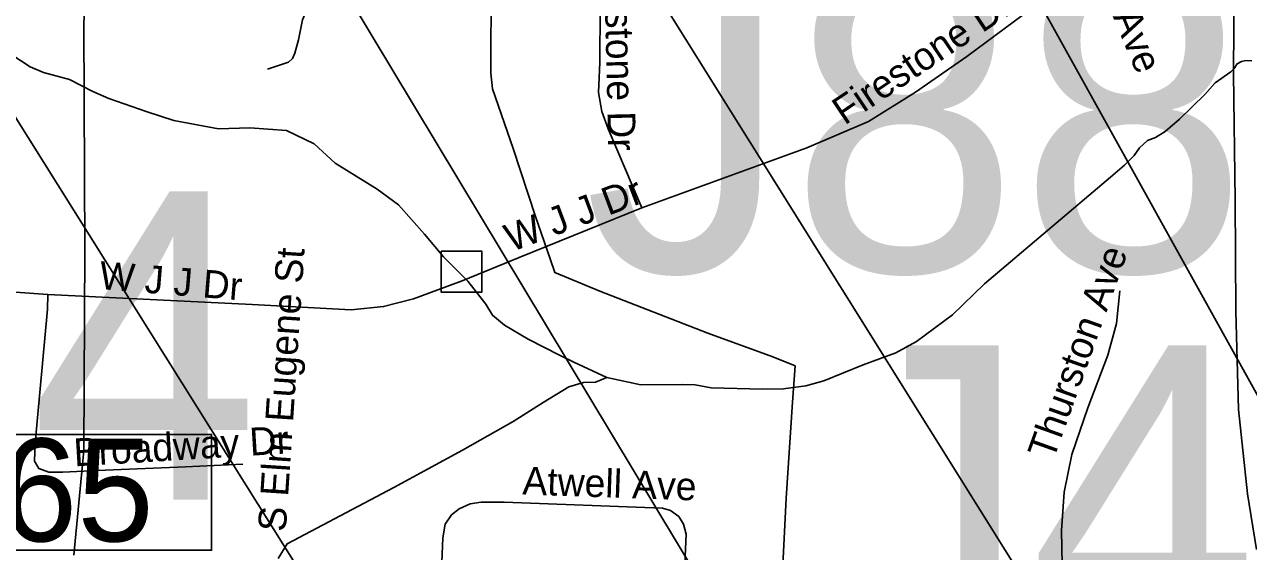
# Model space of a CAD drawing. Extents: x 1662474 to 1856135, y 779280 to 917889.
# Drawn here: x 1765198 to 1769369, y 830732 to 832527 of the extents above; entities that cross this region are included whole.
import ezdxf

# ---------------------------------------------------------------- set-up
doc = ezdxf.new("R2010")
doc.units = 0
for name, color, linetype in [('Exist Hydrographic Creek Single Shore', 7, 'Continuous'), ('Exist Railroad Mainline', 7, 'Continuous'), ('Exist Road Non-System Structure Non-Sys Other Attributed CELL', 7, 'Continuous'), ('Exist Road Non-System Structure Non-Sys Other Number Label', 7, 'Continuous'), ('Exist Road Non-System Type 51', 7, 'Continuous'), ('Exist Road Non-System Type 51 Label', 7, 'Continuous'), ('Exist Road Primary Interstate Structure Ovrhead Sign CELL', 7, 'Continuous'), ('Exist Road Primary Interstate Structure Ovrhead Sign Number Label', 7, 'Continuous'), ('Exist Road Primary US Structure Ovrhead Sign CELL', 7, 'Continuous'), ('Exist Road Secondary Type 51 Attributed', 7, 'Continuous'), ('Exist Utilities Electrical Transmission Line', 7, 'Continuous'), ('Scratch_Level_6', 7, 'Continuous')]:
    doc.layers.add(name, color=color, linetype=linetype)

msp = doc.modelspace()

# ---------------------------------------------------------------- linework, layer by layer
at = {"layer": 'Exist Hydrographic Creek Single Shore'}
for points in [[(1765113.8, 832450.2), (1765218.1, 832382.8), (1765263.5, 832364.2), (1765351.8, 832340.6), (1765431.8, 832299.1), (1765486.1, 832275.8), (1765616.9, 832230.3), (1765707.6, 832200.4), (1765859.9, 832172.1)], [(1769380.8, 832403.3), (1769360.1, 832404.6), (1769345.1, 832401.7), (1769330.1, 832393.6), (1769320.5, 832377.1), (1769308.4, 832366.2), (1769255.9, 832328.2), (1769220.5, 832289.4), (1769134.1, 832204.6), (1769085, 832163.4), (1769052, 832142.9), (1769024.6, 832131.9), (1768997.4, 832107.5), (1768979.2, 832081.2), (1768946.4, 832048.4), (1768898.6, 832007.2), (1768469.8, 831644.5), (1768360.6, 831539), (1768238.2, 831447.1), (1768167.5, 831408.8), (1768056.1, 831367.9), (1767922, 831313.2), (1767860.4, 831296.5), (1767785.2, 831286), (1767713.9, 831285.8), (1767538.6, 831289.7), (1767484, 831299.6), (1767441.8, 831300.7), (1767299, 831299.6), (1767182.6, 831325.6)], [(1765859.9, 832172.1), (1765966.1, 832175.2), (1766090.9, 832166), (1766185.1, 832120.6), (1766256.8, 832055.2), (1766399.8, 831966.8), (1766472.8, 831913.2), (1766561.4, 831813.6), (1766626.5, 831736.6), (1766708.6, 831653.7), (1766769.9, 831574.7), (1766793.5, 831537.2), (1766833.6, 831502.8), (1766914.5, 831455.6), (1767024.1, 831400.4), (1767070.1, 831377.1), (1767182.6, 831325.6)], [(1767182.6, 831325.6), (1767143.9, 831309.1), (1767103.4, 831308), (1767053.5, 831293.6), (1766965.4, 831240.1), (1766864, 831175.2), (1766691.4, 831077.3), (1766456.5, 830950.3), (1766093, 830758.7), (1766062.8, 830709.1)]]:
    msp.add_lwpolyline(points, dxfattribs=at)
at = {"layer": 'Exist Railroad Mainline'}
msp.add_lwpolyline([(1769286.4, 833057), (1769310.2, 832952.8), (1769320.4, 832680.8), (1769318.5, 832358.9), (1769324.2, 831930.7), (1769325.6, 831550.9), (1769335.2, 831215.9), (1769365.9, 830929.3), (1769396.9, 830739.1)], dxfattribs=at)
at = {"layer": 'Exist Road Non-System Structure Non-Sys Other Attributed CELL'}
msp.add_lwpolyline([(1766617.8, 831755.1), (1766756.8, 831755.1), (1766756.8, 831616), (1766617.8, 831616)], close=True, dxfattribs=at)
at = {"layer": 'Exist Road Non-System Type 51'}
msp.add_line((1765974.6, 831573.9), (1765277.4, 831607.5), dxfattribs=at)
for points in [[(1767126.5, 833078.1), (1767150.1, 833010.6), (1767160.4, 832944.2), (1767161.4, 832766.5), (1767159.1, 832397.8), (1767154.6, 832295.7), (1767165.9, 832231.4), (1767187.6, 832172), (1767301.9, 831903.5)], [(1767301.9, 831903.5), (1767864, 832106.9), (1768074.2, 832196.7), (1768234.9, 832297), (1768409.9, 832418.2), (1768602.4, 832561.8), (1768688.9, 832611.9), (1768818.4, 832666.5)], [(1765974.6, 831573.9), (1766311.6, 831556), (1766422.1, 831566.5), (1766524.1, 831593.4), (1766689.2, 831653.9), (1766883.8, 831733.8), (1767301.9, 831903.5)], [(1765277.4, 831607.5), (1764789.9, 831642.9), (1764075.9, 831686.5), (1763700.6, 831706.4), (1763523.9, 831718.2), (1763433.9, 831723.5), (1763315, 831751.6), (1763192.4, 831729.2)], [(1765942, 831030.1), (1765746.5, 831021.2), (1765473.2, 831009.9), (1765329.1, 831002.8), (1765280.9, 831002.8), (1765247.2, 831014.6), (1765232.6, 831040.4), (1765234.9, 831100.9), (1765276.9, 831557.6), (1765277.4, 831607.5)], [(1768930.6, 831620.4), (1768919.1, 831509.1), (1768889.4, 831401.2), (1768821.5, 831221.9), (1768766.6, 831062.4), (1768741.1, 830934.5), (1768731.4, 830804.1), (1768739.6, 830396.2)], [(1767434.6, 830389.4), (1767453.5, 830790.9), (1767444.4, 830825.6), (1767427.9, 830851.6), (1767399.8, 830872.4), (1767372.6, 830880.2), (1766833.4, 830900.7), (1766754.6, 830900.4), (1766717.4, 830894.4), (1766679.2, 830877.4), (1766653.6, 830856.9), (1766631.8, 830825.9), (1766623.4, 830778.6), (1766608.6, 830418.5)]]:
    msp.add_lwpolyline(points, dxfattribs=at)
at = {"layer": 'Exist Road Primary Interstate Structure Ovrhead Sign CELL'}
for p, q in [((1768160, 833497.3), (1770142.9, 829925)), ((1764969.9, 832526), (1767713.1, 828153))]:
    msp.add_line(p, q, dxfattribs=at)
at = {"layer": 'Exist Road Primary Interstate Structure Ovrhead Sign Number Label'}
msp.add_line((1767063.3, 833097.1), (1769485.1, 829227), dxfattribs=at)
at = {"layer": 'Exist Road Primary US Structure Ovrhead Sign CELL'}
msp.add_line((1766170.9, 832841.4), (1768693.1, 828649.7), dxfattribs=at)
at = {"layer": 'Exist Road Secondary Type 51 Attributed'}
msp.add_lwpolyline([(1766026.1, 832375.5), (1766097.6, 832399.3), (1766111.9, 832412), (1766119.6, 832429.7), (1766132.6, 832475.2), (1766145.2, 832543.7), (1766167.4, 832594.4), (1766200.8, 832640.9), (1766295.9, 832741.9), (1766407, 832830.7), (1766549.8, 832918), (1766651.4, 832965.6), (1767009.8, 833071.6), (1767314.6, 833150.2), (1767570.1, 833230.7), (1767765.9, 833305.7), (1768193, 833490.1), (1768305.7, 833544.7)], dxfattribs=at)
at = {"layer": 'Exist Utilities Electrical Transmission Line'}
for points in [[(1765462.9, 834152.2), (1765456.1, 833658.3), (1765418.2, 833054.5), (1765401.1, 832524.7), (1765404.3, 831760.9), (1765400.2, 831076.9), (1765366, 830719.5)], [(1766789.7, 833224.1), (1766785.1, 833177.9), (1766787, 832948.1), (1766788.3, 832674.3), (1766787.6, 832362.2), (1766793.3, 832308.3), (1766863.4, 832105.6), (1766939.1, 831873.3), (1766989.6, 831728.9), (1767005.1, 831682.6), (1767158.4, 831619.4), (1767527, 831476), (1767748.3, 831396), (1767824.1, 831365.2), (1767815, 831241.4), (1767793.9, 830913.6), (1767779, 830617.8)]]:
    msp.add_lwpolyline(points, dxfattribs=at)
at = {"layer": 'Scratch_Level_6'}
msp.add_lwpolyline([(1764533, 831131.3), (1765835.6, 831131.3), (1765835.6, 830736.4), (1764533, 830736.4)], close=True, dxfattribs=at)

# ---------------------------------------------------------------- texts
at = {"layer": 'Exist Road Non-System Structure Non-Sys Other Number Label'}
for s, p in [('J882', (1767104, 831685.6)), ('J474', (1762954.8, 830909)), ('J473', (1767920.1, 830385.1))]:
    msp.add_text(s, height=1049.86, dxfattribs=at).set_placement(p)
at = {"layer": 'Exist Road Non-System Type 51 Label'}
for s, rotation, p in [('Thurston Ave', 292.5633, (1768700.2, 833050.6)), ('Firestone Dr', 271.254, (1767172.3, 832795.4)), ('Firestone Dr', 33.8475, (1767992.7, 832182.6)), ('W J J Dr', 20.5598, (1766857.1, 831751.7)), ('S Elm Eugene St', 86.1883, (1766088.5, 830798.1)), ('Thurston Ave', 70.2981, (1768704, 831040.5)), ('W J J Dr', 355.3839, (1765450.8, 831626.6)), ('Broadway Dr', 3.4835, (1765368.8, 831022.1)), ('Atwell Ave', 357.988, (1766893.9, 830926.8))]:
    msp.add_text(s, height=95, rotation=rotation, dxfattribs=at).set_placement(p)
at = {"layer": 'Scratch_Level_6'}
msp.add_text('S565', height=350, dxfattribs=at).set_placement((1764545.5, 830767))

doc.saveas('drawing.dxf')
